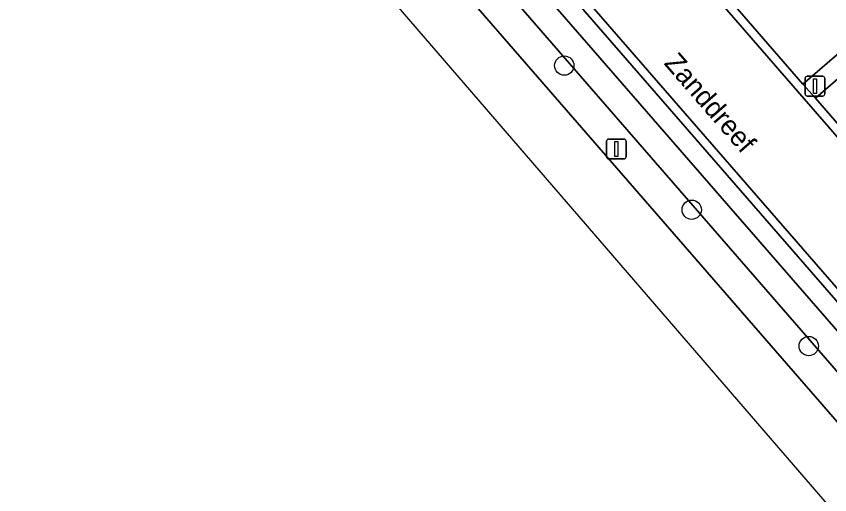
# Model space of a CAD drawing. Extents: x 155887 to 156869, y 383880 to 384678.
# Drawn here: x 156506.07 to 156547.23, y 384013 to 384037.2 of the extents above; entities that cross this region are included whole.
import ezdxf

# ---------------------------------------------------------------- set-up
doc = ezdxf.new("R2010")
doc.units = 0
for name, color, linetype in [('IMGEO_Berm_groen', 7, 'Continuous'), ('IMGEO_Boom', 7, 'Continuous'), ('IMGEO_Greppel_droge_sloot', 7, 'Continuous'), ('IMGEO_Lichtmast', 7, 'Continuous'), ('IMGEO_Openbare_ruimte_label', 7, 'Continuous'), ('IMGEO_OVBaan_gesloten', 7, 'Continuous'), ('IMGEO_Parkeervlak_open', 7, 'Continuous'), ('IMGEO_Rijbaan_lokaal_gesloten', 7, 'Continuous'), ('IMGEO_Rijbaan_lokaal_open', 7, 'Continuous'), ('IMGEO_Voetpad_open', 7, 'Continuous')]:
    doc.layers.add(name, color=color, linetype=linetype)

msp = doc.modelspace()

# ---------------------------------------------------------------- linework, layer by layer
at = {"layer": 'IMGEO_Berm_groen'}
for points in [[(156567.837, 383999.499), (156567.401, 384000), (156529.694, 384043.376), (156529.611, 384043.296), (156529.348, 384043.078), (156528.954, 384042.75), (156556.426, 384011.152), (156566.03, 384000), (156572.445, 383992.551), (156580.931, 383982.719)], [(156585.273, 383976.032), (156571.074, 383992.201), (156564.306, 384000), (156555.384, 384010.282), (156527.92, 384041.892), (156527.383, 384041.446), (156526.643, 384040.832), (156562.118, 384000), (156634.845, 383916.306)]]:
    msp.add_lwpolyline(points, dxfattribs=at)
at = {"layer": 'IMGEO_Boom'}
for centre in [(156533.8, 384034.703), (156540.247, 384027.412), (156546.169, 384020.517)]:
    msp.add_circle(centre, 0.489, dxfattribs=at)
at = {"layer": 'IMGEO_Greppel_droge_sloot'}
msp.add_lwpolyline([(156527.92, 384041.892), (156555.384, 384010.282), (156564.306, 384000), (156571.074, 383992.201), (156585.273, 383976.032), (156584.728, 383977.511), (156582.218, 383981.09), (156580.931, 383982.719), (156572.445, 383992.551), (156566.03, 384000), (156556.426, 384011.152), (156528.954, 384042.75)], close=True, dxfattribs=at)
at = {"layer": 'IMGEO_Lichtmast'}
for p, q in [((156545.987, 384033.264), (156545.987, 384034.064)), ((156545.987, 384034.064), (156545.987, 384033.264)), ((156546.087, 384034.164), (156546.877, 384034.164)), ((156546.877, 384034.164), (156546.087, 384034.164)), ((156546.977, 384034.064), (156546.977, 384033.264)), ((156546.977, 384033.264), (156546.977, 384034.064)), ((156546.877, 384033.164), (156546.087, 384033.164)), ((156546.087, 384033.164), (156546.877, 384033.164)), ((156536.036, 384030.984), (156536.826, 384030.984)), ((156536.826, 384030.984), (156536.036, 384030.984)), ((156535.936, 384030.084), (156535.936, 384030.884)), ((156535.936, 384030.884), (156535.936, 384030.084)), ((156536.926, 384030.884), (156536.926, 384030.084)), ((156536.926, 384030.084), (156536.926, 384030.884)), ((156536.826, 384029.984), (156536.036, 384029.984)), ((156536.036, 384029.984), (156536.826, 384029.984))]:
    msp.add_line(p, q, dxfattribs=at)
for points in [[(156546.407, 384034.039), (156546.557, 384034.039), (156546.557, 384033.289), (156546.407, 384033.289), (156546.407, 384034.039)], [(156536.356, 384030.859), (156536.506, 384030.859), (156536.506, 384030.109), (156536.356, 384030.109), (156536.356, 384030.859)]]:
    msp.add_lwpolyline(points, dxfattribs=at)
for centre, start, end in [((156546.087, 384034.064), 90, 180), ((156546.087, 384034.064), 90, 180), ((156546.877, 384034.064), 0, 90), ((156546.877, 384034.064), 360, 90), ((156546.087, 384033.264), 180, 270), ((156546.087, 384033.264), 180, 270), ((156546.877, 384033.264), 270, 0), ((156546.877, 384033.264), 270, 0), ((156536.036, 384030.884), 90, 180), ((156536.036, 384030.884), 90, 180), ((156536.826, 384030.884), 0, 90), ((156536.826, 384030.884), 360, 90), ((156536.036, 384030.084), 180, 270), ((156536.036, 384030.084), 180, 270), ((156536.826, 384030.084), 270, 0), ((156536.826, 384030.084), 270, 0)]:
    msp.add_arc(centre, 0.1, start, end, dxfattribs=at)
at = {"layer": 'IMGEO_OVBaan_gesloten'}
msp.add_lwpolyline([(156500, 384061.368), (156513.218, 384046.155), (156516.017, 384048.538), (156657.549, 383884.637), (156660.479, 383886.538), (156657.48, 383890.128), (156649.574, 383899.314), (156634.845, 383916.306), (156562.118, 384000), (156526.643, 384040.832), (156517.145, 384051.764), (156500, 384071.498)], dxfattribs=at)
at = {"layer": 'IMGEO_Parkeervlak_open'}
for points in [[(156533.37, 384048.181), (156545.876, 384033.764), (156549.317, 384036.731), (156536.777, 384051.19)], [(156560.867, 384016.521), (156564.3, 384019.486), (156549.932, 384036.025), (156546.504, 384033.054)]]:
    msp.add_lwpolyline(points, close=True, dxfattribs=at)
at = {"layer": 'IMGEO_Rijbaan_lokaal_gesloten'}
for points in [[(156504.298, 384073.374), (156520.535, 384054.614), (156527.288, 384046.812), (156528.598, 384045.292), (156528.617, 384045.27), (156530.033, 384043.663), (156567.998, 384000), (156646.206, 383910.051), (156646.375, 383909.933), (156646.315, 383909.821)], [(156650.086, 383913.301), (156630.384, 383935.946), (156605.883, 383964.081), (156603.554, 383966.725), (156574.636, 384000), (156565.483, 384010.532), (156529.628, 384051.804)]]:
    msp.add_lwpolyline(points, dxfattribs=at)
at = {"layer": 'IMGEO_Rijbaan_lokaal_open'}
msp.add_lwpolyline([(156529.628, 384051.804), (156565.483, 384010.532), (156574.636, 384000), (156603.554, 383966.725), (156603.883, 383967.013), (156602.42, 383968.708), (156601.642, 383969.638), (156592.109, 383980.552), (156591.511, 383981.251), (156576.407, 383998.65), (156575.798, 383999.325), (156575.214, 384000), (156570.896, 384004.989), (156569.471, 384006.617), (156568.014, 384008.289), (156565.824, 384010.805), (156561.467, 384015.811), (156560.867, 384016.521), (156546.504, 384033.054), (156545.876, 384033.764), (156533.37, 384048.181), (156529.835, 384052.221)], dxfattribs=at)
msp.add_lwpolyline([(156530.033, 384043.663), (156529.694, 384043.376), (156567.401, 384000), (156567.837, 383999.499), (156601.837, 383960.361), (156626.506, 383932.134), (156645.847, 383909.788), (156646.206, 383910.051), (156567.998, 384000)], close=True, dxfattribs=at)
at = {"layer": 'IMGEO_Voetpad_open'}
msp.add_lwpolyline([(156529.835, 384052.221), (156533.37, 384048.181), (156536.777, 384051.19), (156549.317, 384036.731), (156545.876, 384033.764), (156546.504, 384033.054), (156549.932, 384036.025), (156564.3, 384019.486), (156560.867, 384016.521), (156561.467, 384015.811), (156564.898, 384018.805), (156569.26, 384013.748), (156570.638, 384015.053), (156532.534, 384058.953)], dxfattribs=at)

# ---------------------------------------------------------------- texts
at = {"layer": 'IMGEO_Openbare_ruimte_label'}
msp.add_text('Zanddreef', height=1, rotation=310.9865, dxfattribs=at).set_placement((156538.805, 384034.803))

doc.saveas('drawing.dxf')
